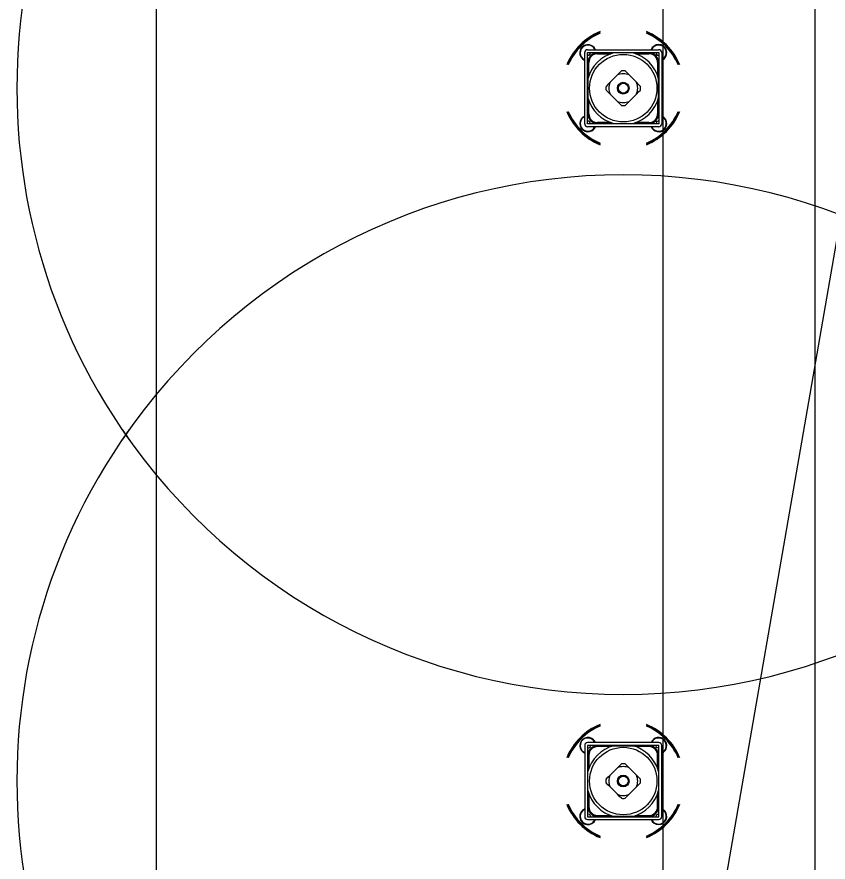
# Model space of a CAD drawing. Extents: x -264205 to -263659, y -1242401 to -1241986.
# Drawn here: x -263795.68 to -263794.88, y -1242143.804 to -1242142.97 of the extents above; entities that cross this region are included whole.
import ezdxf

# ---------------------------------------------------------------- set-up
doc = ezdxf.new("R2010")
doc.units = 0
for name, color, linetype in [('HESCON_OSI_STAVBY_KFA', 7, 'Continuous'), ('PROJEKT_OBRUBNIKY_KOMUNIKACIE', 7, 'Continuous'), ('RAM_NA_TLAC_2-4_1-250', 7, 'Continuous'), ('SITUACIA_DSP_2D', 7, 'Continuous')]:
    doc.layers.add(name, color=color, linetype=linetype)

msp = doc.modelspace()

# ---------------------------------------------------------------- linework, layer by layer
at = {"layer": 'HESCON_OSI_STAVBY_KFA'}
msp.add_line((-263795.54279, -1242083.23724), (-263795.54279, -1242246.70724), dxfattribs=at)
at = {"layer": 'PROJEKT_OBRUBNIKY_KOMUNIKACIE'}
msp.add_lwpolyline([(-263794.89278, -1242227.38224), (-263808.96776, -1242241.45725), (-263894.96779, -1242241.45725), (-263909.04274, -1242227.38224), (-263909.04274, -1242196.33267), (-263914.14281, -1242196.33267), (-263914.14281, -1242132.43268), (-263909.04274, -1242132.43268), (-263909.04274, -1242101.38224), (-263894.96779, -1242087.30722), (-263808.96776, -1242087.30722), (-263794.89278, -1242101.38224), (-263794.89278, -1242227.38224)], dxfattribs=at)
at = {"layer": 'RAM_NA_TLAC_2-4_1-250'}
msp.add_lwpolyline([(-263827.42022, -1242331.08968), (-263769.81439, -1241998.54221), (-263696.65395, -1242011.21549), (-263754.25977, -1242343.76296)], close=True, dxfattribs=at)
at = {"layer": 'SITUACIA_DSP_2D'}
for p, q in [((-263794.89279, -1242101.38223), (-263794.89279, -1242227.38224)), ((-263795.04279, -1242101.76909), (-263795.04281, -1242226.99542)), ((-263795.1199, -1242143.07542), (-263795.1199, -1242143.00512)), ((-263795.11705, -1242143.00227), (-263795.04675, -1242143.00227)), ((-263795.11705, -1242143.00512), (-263795.04675, -1242143.00512)), ((-263795.11705, -1242143.07542), (-263795.11705, -1242143.00512)), ((-263795.11705, -1242143.0077), (-263795.1157, -1242143.00784)), ((-263795.1157, -1242143.00784), (-263795.1141, -1242143.00561)), ((-263795.1141, -1242143.00561), (-263795.11433, -1242143.00512)), ((-263795.10924, -1242143.00512), (-263795.10924, -1242143.00555)), ((-263795.10876, -1242143.00547), (-263795.10876, -1242143.00512)), ((-263795.10731, -1242143.00535), (-263795.10731, -1242143.0063)), ((-263795.09144, -1242143.00535), (-263795.10731, -1242143.00535)), ((-263795.10731, -1242143.0063), (-263795.09428, -1242143.0063)), ((-263795.08557, -1242143.00535), (-263795.09127, -1242143.00535)), ((-263795.08023, -1242143.00535), (-263795.08557, -1242143.00535)), ((-263795.07505, -1242143.00535), (-263795.08023, -1242143.00535)), ((-263795.07253, -1242143.00535), (-263795.07505, -1242143.00535)), ((-263795.05649, -1242143.00535), (-263795.07237, -1242143.00535)), ((-263795.06953, -1242143.0063), (-263795.05649, -1242143.0063)), ((-263795.05649, -1242143.00535), (-263795.05649, -1242143.0063)), ((-263795.05504, -1242143.00512), (-263795.05505, -1242143.00547)), ((-263795.05457, -1242143.0055), (-263795.05457, -1242143.00512)), ((-263795.05457, -1242143.00555), (-263795.05457, -1242143.0055)), ((-263795.04961, -1242143.00512), (-263795.04971, -1242143.0053)), ((-263795.04971, -1242143.0053), (-263795.04838, -1242143.00769)), ((-263795.04838, -1242143.00769), (-263795.04675, -1242143.00772)), ((-263795.04675, -1242143.00512), (-263795.04675, -1242143.07542)), ((-263795.0439, -1242143.00512), (-263795.0439, -1242143.07542)), ((-263795.11662, -1242143.01293), (-263795.11705, -1242143.01293)), ((-263795.11705, -1242143.01341), (-263795.1167, -1242143.01341)), ((-263795.11682, -1242143.01485), (-263795.11586, -1242143.01485)), ((-263795.11682, -1242143.01485), (-263795.11682, -1242143.03073)), ((-263795.11586, -1242143.02789), (-263795.11586, -1242143.01485)), ((-263795.04794, -1242143.01485), (-263795.04794, -1242143.02789)), ((-263795.04699, -1242143.01485), (-263795.04794, -1242143.01485)), ((-263795.04675, -1242143.01293), (-263795.04719, -1242143.01293)), ((-263795.0471, -1242143.01341), (-263795.04675, -1242143.01341)), ((-263795.04699, -1242143.03073), (-263795.04699, -1242143.01485)), ((-263795.0439, -1242143.01281), (-263795.04257, -1242143.01211)), ((-263795.04257, -1242143.01211), (-263795.04126, -1242143.01105)), ((-263795.08563, -1242143.02519), (-263795.08769, -1242143.02725)), ((-263795.08371, -1242143.02326), (-263795.08563, -1242143.02519)), ((-263795.07815, -1242143.02521), (-263795.0801, -1242143.02326)), ((-263795.07612, -1242143.02725), (-263795.07815, -1242143.02521)), ((-263795.11682, -1242143.0309), (-263795.11682, -1242143.0366)), ((-263795.09492, -1242143.03448), (-263795.09696, -1242143.03651)), ((-263795.08769, -1242143.02725), (-263795.09492, -1242143.03448)), ((-263795.06888, -1242143.03448), (-263795.07612, -1242143.02725)), ((-263795.06683, -1242143.03653), (-263795.06888, -1242143.03448)), ((-263795.04699, -1242143.0366), (-263795.04699, -1242143.0309)), ((-263795.11682, -1242143.0366), (-263795.11682, -1242143.04182)), ((-263795.11682, -1242143.04182), (-263795.11682, -1242143.04712)), ((-263795.09696, -1242143.03651), (-263795.09891, -1242143.03846)), ((-263795.09891, -1242143.04207), (-263795.09698, -1242143.044)), ((-263795.06685, -1242143.04402), (-263795.0649, -1242143.04207)), ((-263795.0649, -1242143.03846), (-263795.06683, -1242143.03653)), ((-263795.04699, -1242143.04194), (-263795.04699, -1242143.0366)), ((-263795.04699, -1242143.04712), (-263795.04699, -1242143.04194)), ((-263795.11682, -1242143.04712), (-263795.11682, -1242143.04964)), ((-263795.11682, -1242143.0498), (-263795.11682, -1242143.06568)), ((-263795.09698, -1242143.044), (-263795.09492, -1242143.04605)), ((-263795.09492, -1242143.04605), (-263795.08769, -1242143.05329)), ((-263795.07612, -1242143.05329), (-263795.06888, -1242143.04605)), ((-263795.06888, -1242143.04605), (-263795.06685, -1242143.04402)), ((-263795.04699, -1242143.04964), (-263795.04699, -1242143.04712)), ((-263795.04699, -1242143.06568), (-263795.04699, -1242143.0498)), ((-263795.11586, -1242143.06568), (-263795.11586, -1242143.05264)), ((-263795.08769, -1242143.05329), (-263795.08566, -1242143.05532)), ((-263795.08566, -1242143.05532), (-263795.08371, -1242143.05727)), ((-263795.0801, -1242143.05727), (-263795.07817, -1242143.05534)), ((-263795.07817, -1242143.05534), (-263795.07612, -1242143.05329)), ((-263795.04794, -1242143.05264), (-263795.04794, -1242143.06568)), ((-263795.1167, -1242143.06712), (-263795.11705, -1242143.06713)), ((-263795.11705, -1242143.0676), (-263795.11662, -1242143.0676)), ((-263795.11586, -1242143.06568), (-263795.11682, -1242143.06568)), ((-263795.04794, -1242143.06568), (-263795.04699, -1242143.06568)), ((-263795.04719, -1242143.0676), (-263795.04706, -1242143.0676)), ((-263795.04675, -1242143.06713), (-263795.0471, -1242143.06712)), ((-263795.04706, -1242143.0676), (-263795.04675, -1242143.0676)), ((-263795.1209, -1242143.06878), (-263795.1199, -1242143.06825)), ((-263795.11556, -1242143.07277), (-263795.11705, -1242143.07283)), ((-263795.04675, -1242143.07542), (-263795.11705, -1242143.07542)), ((-263795.11409, -1242143.07509), (-263795.11556, -1242143.07277)), ((-263795.11427, -1242143.07542), (-263795.11409, -1242143.07509)), ((-263795.10924, -1242143.07498), (-263795.10924, -1242143.07542)), ((-263795.10876, -1242143.07542), (-263795.10876, -1242143.07507)), ((-263795.10731, -1242143.07423), (-263795.10731, -1242143.07518)), ((-263795.09428, -1242143.07423), (-263795.10731, -1242143.07423)), ((-263795.10731, -1242143.07518), (-263795.09144, -1242143.07518)), ((-263795.09127, -1242143.07518), (-263795.08557, -1242143.07518)), ((-263795.08557, -1242143.07518), (-263795.08035, -1242143.07518)), ((-263795.08035, -1242143.07518), (-263795.07505, -1242143.07518)), ((-263795.07505, -1242143.07518), (-263795.07253, -1242143.07518)), ((-263795.07237, -1242143.07518), (-263795.05649, -1242143.07518)), ((-263795.05649, -1242143.07423), (-263795.06953, -1242143.07423)), ((-263795.05649, -1242143.07423), (-263795.05649, -1242143.07518)), ((-263795.05505, -1242143.07507), (-263795.05504, -1242143.07542)), ((-263795.05457, -1242143.07542), (-263795.05457, -1242143.07498)), ((-263795.04908, -1242143.07345), (-263795.04942, -1242143.07542)), ((-263795.04675, -1242143.07258), (-263795.04908, -1242143.07345)), ((-263795.04675, -1242143.07827), (-263795.11705, -1242143.07827)), ((-263795.11112, -1242143.08091), (-263795.11006, -1242143.0796)), ((-263795.11006, -1242143.0796), (-263795.10936, -1242143.07827)), ((-263795.11112, -1242143.68362), (-263795.11006, -1242143.68493)), ((-263795.11006, -1242143.68493), (-263795.10936, -1242143.68626)), ((-263795.1199, -1242143.68911), (-263795.1199, -1242143.75941)), ((-263795.04675, -1242143.68626), (-263795.11705, -1242143.68626)), ((-263795.04675, -1242143.68911), (-263795.11705, -1242143.68911)), ((-263795.11705, -1242143.68911), (-263795.11705, -1242143.75941)), ((-263795.11556, -1242143.69176), (-263795.11705, -1242143.6917)), ((-263795.11409, -1242143.68944), (-263795.11556, -1242143.69176)), ((-263795.11427, -1242143.68911), (-263795.11409, -1242143.68944)), ((-263795.10924, -1242143.68955), (-263795.10924, -1242143.68911)), ((-263795.10876, -1242143.68911), (-263795.10876, -1242143.68946)), ((-263795.10731, -1242143.6903), (-263795.10731, -1242143.68935)), ((-263795.10731, -1242143.68935), (-263795.09144, -1242143.68935)), ((-263795.09428, -1242143.6903), (-263795.10731, -1242143.6903)), ((-263795.09127, -1242143.68935), (-263795.08557, -1242143.68935)), ((-263795.08557, -1242143.68935), (-263795.08035, -1242143.68935)), ((-263795.08035, -1242143.68935), (-263795.07505, -1242143.68935)), ((-263795.07505, -1242143.68935), (-263795.07253, -1242143.68935)), ((-263795.07237, -1242143.68935), (-263795.05649, -1242143.68935)), ((-263795.05649, -1242143.6903), (-263795.06953, -1242143.6903)), ((-263795.05649, -1242143.6903), (-263795.05649, -1242143.68935)), ((-263795.05505, -1242143.68946), (-263795.05504, -1242143.68911)), ((-263795.05457, -1242143.68911), (-263795.05457, -1242143.68955)), ((-263795.04908, -1242143.69108), (-263795.04942, -1242143.68911)), ((-263795.04675, -1242143.69195), (-263795.04908, -1242143.69108)), ((-263795.04675, -1242143.75941), (-263795.04675, -1242143.68911)), ((-263795.0439, -1242143.75941), (-263795.0439, -1242143.68911)), ((-263795.1209, -1242143.69575), (-263795.1199, -1242143.69628)), ((-263795.11705, -1242143.69693), (-263795.11662, -1242143.69693)), ((-263795.1167, -1242143.69741), (-263795.11705, -1242143.6974)), ((-263795.11586, -1242143.69885), (-263795.11682, -1242143.69885)), ((-263795.11682, -1242143.71473), (-263795.11682, -1242143.69885)), ((-263795.11586, -1242143.69885), (-263795.11586, -1242143.71189)), ((-263795.04794, -1242143.71189), (-263795.04794, -1242143.69885)), ((-263795.04794, -1242143.69885), (-263795.04699, -1242143.69885)), ((-263795.04719, -1242143.69693), (-263795.04706, -1242143.69693)), ((-263795.04675, -1242143.6974), (-263795.0471, -1242143.69741)), ((-263795.04706, -1242143.69693), (-263795.04675, -1242143.69693)), ((-263795.04699, -1242143.69885), (-263795.04699, -1242143.71473)), ((-263795.08769, -1242143.71124), (-263795.08566, -1242143.70921)), ((-263795.08566, -1242143.70921), (-263795.08371, -1242143.70726)), ((-263795.0801, -1242143.70726), (-263795.07817, -1242143.70919)), ((-263795.07817, -1242143.70919), (-263795.07612, -1242143.71124)), ((-263795.11682, -1242143.71741), (-263795.11682, -1242143.71489)), ((-263795.11682, -1242143.72271), (-263795.11682, -1242143.71741)), ((-263795.09698, -1242143.72053), (-263795.09492, -1242143.71848)), ((-263795.09492, -1242143.71848), (-263795.08769, -1242143.71124)), ((-263795.07612, -1242143.71124), (-263795.06888, -1242143.71848)), ((-263795.06888, -1242143.71848), (-263795.06685, -1242143.72051)), ((-263795.04699, -1242143.71489), (-263795.04699, -1242143.71741)), ((-263795.04699, -1242143.71741), (-263795.04699, -1242143.72259)), ((-263795.11682, -1242143.72793), (-263795.11682, -1242143.72271)), ((-263795.09891, -1242143.72246), (-263795.09698, -1242143.72053)), ((-263795.09696, -1242143.72802), (-263795.09891, -1242143.72607)), ((-263795.06685, -1242143.72051), (-263795.0649, -1242143.72246)), ((-263795.0649, -1242143.72607), (-263795.06683, -1242143.72799)), ((-263795.04699, -1242143.72259), (-263795.04699, -1242143.72793)), ((-263795.11682, -1242143.73363), (-263795.11682, -1242143.72793)), ((-263795.11682, -1242143.74967), (-263795.11682, -1242143.7338)), ((-263795.09492, -1242143.73005), (-263795.09696, -1242143.72802)), ((-263795.08769, -1242143.73728), (-263795.09492, -1242143.73005)), ((-263795.06888, -1242143.73005), (-263795.07612, -1242143.73728)), ((-263795.06683, -1242143.72799), (-263795.06888, -1242143.73005)), ((-263795.04699, -1242143.72793), (-263795.04699, -1242143.73363)), ((-263795.04699, -1242143.7338), (-263795.04699, -1242143.74967)), ((-263795.11586, -1242143.73664), (-263795.11586, -1242143.74967)), ((-263795.08563, -1242143.73934), (-263795.08769, -1242143.73728)), ((-263795.08371, -1242143.74127), (-263795.08563, -1242143.73934)), ((-263795.07815, -1242143.73932), (-263795.0801, -1242143.74127)), ((-263795.07612, -1242143.73728), (-263795.07815, -1242143.73932)), ((-263795.04794, -1242143.74967), (-263795.04794, -1242143.73664)), ((-263795.11705, -1242143.75112), (-263795.1167, -1242143.75112)), ((-263795.11662, -1242143.7516), (-263795.11705, -1242143.7516)), ((-263795.11682, -1242143.74967), (-263795.11586, -1242143.74967)), ((-263795.04699, -1242143.74967), (-263795.04794, -1242143.74967)), ((-263795.04675, -1242143.7516), (-263795.04719, -1242143.7516)), ((-263795.0471, -1242143.75112), (-263795.04675, -1242143.75112)), ((-263795.0439, -1242143.75172), (-263795.04257, -1242143.75242)), ((-263795.11705, -1242143.75683), (-263795.1157, -1242143.75669)), ((-263795.11705, -1242143.75941), (-263795.04675, -1242143.75941)), ((-263795.1157, -1242143.75669), (-263795.1141, -1242143.75892)), ((-263795.1141, -1242143.75892), (-263795.11433, -1242143.75941)), ((-263795.10924, -1242143.75941), (-263795.10924, -1242143.75898)), ((-263795.10876, -1242143.75906), (-263795.10876, -1242143.75941)), ((-263795.10731, -1242143.75822), (-263795.09428, -1242143.75822)), ((-263795.10731, -1242143.75917), (-263795.10731, -1242143.75822)), ((-263795.09144, -1242143.75917), (-263795.10731, -1242143.75917)), ((-263795.08557, -1242143.75917), (-263795.09127, -1242143.75917)), ((-263795.08023, -1242143.75917), (-263795.08557, -1242143.75917)), ((-263795.07505, -1242143.75917), (-263795.08023, -1242143.75917)), ((-263795.07253, -1242143.75917), (-263795.07505, -1242143.75917)), ((-263795.05649, -1242143.75917), (-263795.07237, -1242143.75917)), ((-263795.06953, -1242143.75822), (-263795.05649, -1242143.75822)), ((-263795.05649, -1242143.75917), (-263795.05649, -1242143.75822)), ((-263795.05504, -1242143.75941), (-263795.05505, -1242143.75906)), ((-263795.05457, -1242143.75898), (-263795.05457, -1242143.75903)), ((-263795.05457, -1242143.75903), (-263795.05457, -1242143.75941)), ((-263795.04971, -1242143.75923), (-263795.04838, -1242143.75684)), ((-263795.04961, -1242143.75941), (-263795.04971, -1242143.75923)), ((-263795.04838, -1242143.75684), (-263795.04675, -1242143.75681)), ((-263795.04257, -1242143.75242), (-263795.04126, -1242143.75348)), ((-263795.11705, -1242143.76226), (-263795.04675, -1242143.76226))]:
    msp.add_line(p, q, dxfattribs=at)
for centre, radius in [((-263795.0819, -1242143.04027), 0.0333), ((-263795.0819, -1242143.04027), 0.0058), ((-263795.0819, -1242143.04027), 0.00485), ((-263795.0819, -1242143.72426), 0.0333), ((-263795.0819, -1242143.72426), 0.0058), ((-263795.0819, -1242143.72426), 0.00485)]:
    msp.add_circle(centre, radius, dxfattribs=at)
for centre, radius, start, end in [((-263795.0819, -1242143.04027), 0.5985, 324.56502, 215.43498), ((-263795.0819, -1242143.04027), 0.06033, 112.3532, 157.64681), ((-263795.0819, -1242143.04027), 0.06033, 22.35319, 67.6468), ((-263795.0819, -1242143.04027), 0.05938, 112.73068, 157.26933), ((-263795.0819, -1242143.04027), 0.0589, 112.9244, 157.07559), ((-263795.0819, -1242143.04027), 0.05938, 22.73067, 67.26932), ((-263795.0819, -1242143.04027), 0.0589, 22.92441, 67.0756), ((-263795.11683, -1242143.00534), 0.00807, 22.33694, 247.66306), ((-263795.11683, -1242143.00534), 0.0076, 54.35446, 246.18367), ((-263795.11683, -1242143.00534), 0.0076, 23.81631, 54.35446), ((-263795.04697, -1242143.00534), 0.00807, 315.00001, 157.66306), ((-263795.04697, -1242143.00534), 0.0076, 119.14976, 156.18369), ((-263795.04697, -1242143.00534), 0.0076, 293.81633, 119.14976), ((-263795.11705, -1242143.00512), 0.00285, 90, 180), ((-263795.0819, -1242143.04027), 0.03615, 105.02021, 164.97977), ((-263795.10731, -1242143.01485), 0.0095, 90, 180), ((-263795.10731, -1242143.01485), 0.00855, 90, 180), ((-263795.0819, -1242143.04027), 0.03615, 15.02023, 74.97979), ((-263795.05649, -1242143.01485), 0.0095, 0, 90), ((-263795.05649, -1242143.01485), 0.00855, 0, 90), ((-263795.04675, -1242143.00512), 0.00285, 0, 90), ((-263795.0819, -1242143.04027), 0.01425, 66.03947, 113.96053), ((-263795.0819, -1242143.04027), 0.0171, 83.94245, 96.05755), ((-263795.0819, -1242143.04027), 0.01425, 156.03949, 203.96051), ((-263795.0819, -1242143.04027), 0.01425, 336.03949, 23.96051), ((-263795.0819, -1242143.04027), 0.0171, 173.94245, 186.05755), ((-263795.0819, -1242143.04027), 0.0171, 353.94245, 6.05755), ((-263795.0819, -1242143.04027), 0.03615, 195.02023, 254.97979), ((-263795.0819, -1242143.04027), 0.03615, 285.02021, 344.97977), ((-263795.0819, -1242143.04027), 0.01425, 246.03947, 293.96053), ((-263795.0819, -1242143.04027), 0.0171, 263.94245, 276.05755), ((-263795.0819, -1242143.04027), 0.06033, 202.35319, 247.6468), ((-263795.0819, -1242143.04027), 0.05938, 202.73067, 247.26932), ((-263795.0819, -1242143.04027), 0.0589, 202.92441, 247.0756), ((-263795.11683, -1242143.0752), 0.00807, 112.33694, 315.00001), ((-263795.10731, -1242143.06568), 0.0095, 180, 270), ((-263795.10731, -1242143.06568), 0.00855, 180, 270), ((-263795.0819, -1242143.04027), 0.06033, 292.3532, 337.64681), ((-263795.05649, -1242143.06568), 0.00855, 270, 0), ((-263795.05649, -1242143.06568), 0.0095, 270, 0), ((-263795.04697, -1242143.0752), 0.00807, 315.00001, 67.66306), ((-263795.0819, -1242143.04027), 0.0589, 315.00001, 337.07559), ((-263795.0819, -1242143.04027), 0.05938, 315.00001, 337.26933), ((-263795.11683, -1242143.0752), 0.0076, 122.31925, 336.18369), ((-263795.11705, -1242143.07542), 0.00285, 180, 270), ((-263795.04697, -1242143.0752), 0.0076, 203.81631, 66.18367), ((-263795.04675, -1242143.07542), 0.00285, 270, 0), ((-263795.0819, -1242143.04027), 0.0589, 292.9244, 315.00001), ((-263795.0819, -1242143.04027), 0.05938, 292.73068, 315.00001), ((-263795.04697, -1242143.0752), 0.00807, 202.33694, 315.00001), ((-263795.0819, -1242143.72427), 0.5985, 34.26896, 145.73104), ((-263795.0819, -1242143.72426), 0.5985, 144.56502, 35.43498), ((-263795.0819, -1242143.04026), 0.5985, 214.26896, 325.73104), ((-263795.0819, -1242143.72426), 0.06033, 112.3532, 157.64681), ((-263795.0819, -1242143.72426), 0.06033, 22.35319, 67.6468), ((-263795.0819, -1242143.72426), 0.05938, 112.73068, 157.26933), ((-263795.0819, -1242143.72426), 0.0589, 112.9244, 157.07559), ((-263795.0819, -1242143.72426), 0.05938, 44.99999, 67.26932), ((-263795.0819, -1242143.72426), 0.0589, 44.99999, 67.0756), ((-263795.11683, -1242143.68933), 0.00807, 44.99999, 247.66306), ((-263795.11683, -1242143.68933), 0.0076, 23.81631, 237.68075), ((-263795.04697, -1242143.68933), 0.00807, 44.99999, 157.66306), ((-263795.04697, -1242143.68933), 0.0076, 293.81633, 156.18369), ((-263795.04697, -1242143.68933), 0.00807, 292.33694, 44.99999), ((-263795.0819, -1242143.72426), 0.0589, 22.92441, 44.99999), ((-263795.0819, -1242143.72426), 0.05938, 22.73067, 44.99999), ((-263795.11705, -1242143.68911), 0.00285, 90, 180), ((-263795.10731, -1242143.69885), 0.0095, 90, 180), ((-263795.0819, -1242143.72426), 0.03615, 105.02021, 164.97977), ((-263795.10731, -1242143.69885), 0.00855, 90, 180), ((-263795.0819, -1242143.72426), 0.03615, 15.02023, 74.97979), ((-263795.05649, -1242143.69885), 0.0095, 0, 90), ((-263795.05649, -1242143.69885), 0.00855, 0, 90), ((-263795.04675, -1242143.68911), 0.00285, 0, 90), ((-263795.0819, -1242143.72426), 0.01425, 66.03947, 113.96053), ((-263795.0819, -1242143.72426), 0.0171, 83.94245, 96.05755), ((-263795.0819, -1242143.72426), 0.01425, 156.03949, 203.96051), ((-263795.0819, -1242143.72426), 0.01425, 336.03949, 23.96051), ((-263795.0819, -1242143.72426), 0.0171, 173.94245, 186.05755), ((-263795.0819, -1242143.72426), 0.0171, 353.94245, 6.05755), ((-263795.0819, -1242143.72426), 0.03615, 195.02023, 254.97979), ((-263795.0819, -1242143.72426), 0.03615, 285.02021, 344.97977), ((-263795.0819, -1242143.72426), 0.01425, 246.03947, 293.96053), ((-263795.0819, -1242143.72426), 0.0171, 263.94245, 276.05755), ((-263795.0819, -1242143.72426), 0.06033, 202.35319, 247.6468), ((-263795.0819, -1242143.72426), 0.05938, 202.73067, 247.26932), ((-263795.0819, -1242143.72426), 0.0589, 202.92441, 247.0756), ((-263795.11683, -1242143.75919), 0.00807, 112.33694, 337.66306), ((-263795.11683, -1242143.75919), 0.0076, 113.81633, 305.64554), ((-263795.10731, -1242143.74967), 0.0095, 180, 270), ((-263795.10731, -1242143.74967), 0.00855, 180, 270), ((-263795.0819, -1242143.72426), 0.06033, 292.3532, 337.64681), ((-263795.0819, -1242143.72426), 0.0589, 292.9244, 337.07559), ((-263795.0819, -1242143.72426), 0.05938, 292.73068, 337.26933), ((-263795.05649, -1242143.74967), 0.00855, 270, 0), ((-263795.05649, -1242143.74967), 0.0095, 270, 0), ((-263795.04697, -1242143.75919), 0.0076, 240.85024, 66.18367), ((-263795.11705, -1242143.75941), 0.00285, 180, 270), ((-263795.04697, -1242143.75919), 0.00807, 202.33694, 44.99999), ((-263795.04675, -1242143.75941), 0.00285, 270, 0), ((-263795.11683, -1242143.75919), 0.0076, 305.64554, 336.18369), ((-263795.04697, -1242143.75919), 0.0076, 203.81631, 240.85024)]:
    msp.add_arc(centre, radius, start, end, dxfattribs=at)

doc.saveas('drawing.dxf')
